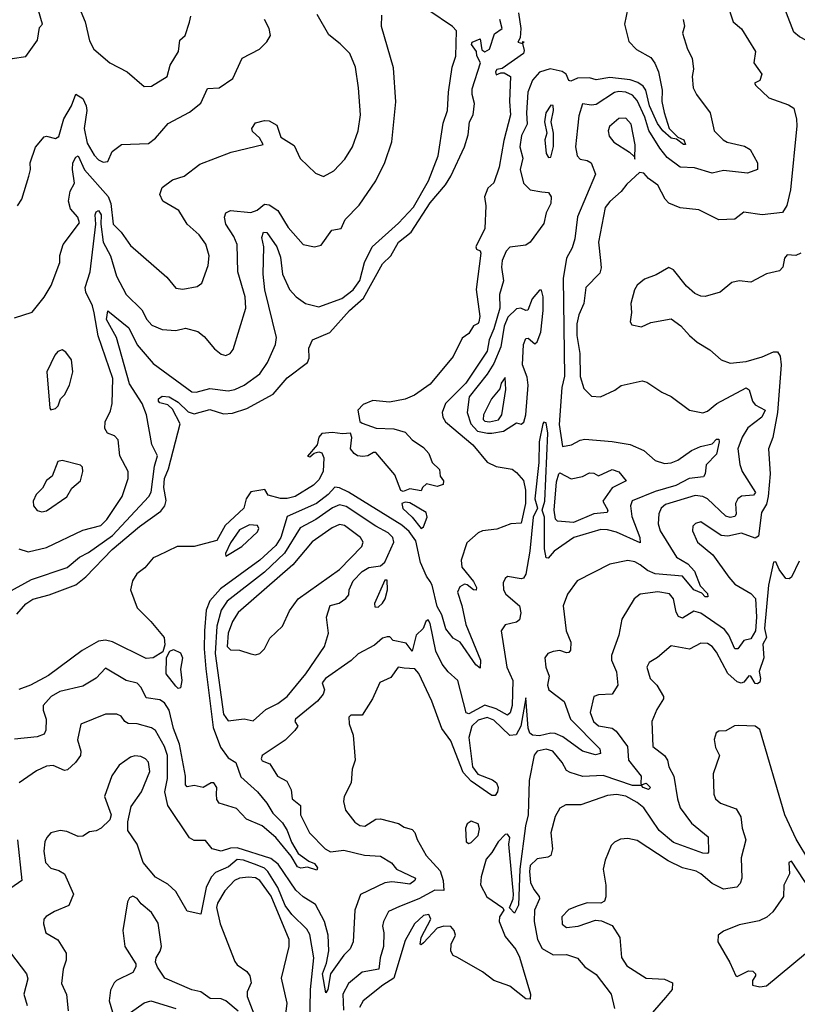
# Model space of a CAD drawing. Extents: x 1245515 to 1420776, y 606314 to 671314.
# Tile 334 of 385: x 1398918 to 1402340, y 619010 to 623344. Entities that reach past the tile are written whole.
import ezdxf

# ---------------------------------------------------------------- set-up
doc = ezdxf.new("R2010")
doc.units = 0

msp = doc.modelspace()

# ---------------------------------------------------------------- linework, layer by layer
at = {"layer": '0CON10XD'}
for points in [[(1403385, 623357.2), (1403205, 623324.4), (1403115, 623291.2), (1402941.8, 623208.2), (1402825, 623125.6), (1402765, 623109.2), (1402685, 623128.9), (1402605, 623125.5), (1402575, 623113.1), (1402535, 623073.1), (1402515, 623067.5), (1402495, 623071.9), (1402462.1, 623105), (1402461.9, 623155), (1402448, 623195), (1402408.8, 623238.8), (1402349.5, 623269.5), (1402325, 623290), (1402243.2, 623503.2)], [(1399164.2, 623435), (1399205.5, 623335), (1399225, 623251.2), (1399244.6, 623214.6), (1399315, 623154.2), (1399390, 623115), (1399465, 623050), (1399497.9, 623052.1), (1399567.1, 623095), (1399579.5, 623145), (1399617.3, 623205), (1399622.5, 623255), (1399645.6, 623274.4), (1399665, 623333.3), (1399670.5, 623359.5)], [(1402029.6, 623419.6), (1402058.6, 623335), (1402094.5, 623304.5), (1402155.6, 623205), (1402149.5, 623155), (1402184, 623105), (1402175, 623077.5), (1402152.5, 623065), (1402157.5, 623055), (1402215, 623000.7), (1402300.8, 622969.2), (1402325.6, 622955), (1402337.2, 622907.2), (1402337.8, 622877.8), (1402310.1, 622595), (1402294, 622526), (1402275, 622495.3), (1402186.1, 622486.1), (1402105, 622497.1), (1402065, 622465.8), (1401995, 622462.9), (1401907.2, 622507.2), (1401825, 622516.7), (1401775, 622536.5), (1401758.2, 622555), (1401726.7, 622616.7), (1401685.8, 622645), (1401665, 622669.2), (1401645, 622672), (1401590, 622620), (1401565, 622587.7), (1401515, 622544.5), (1401495, 622517.1), (1401464.7, 622365.3), (1401474.7, 622285), (1401477.2, 622252.8), (1401470.6, 622229.4), (1401409.6, 622165), (1401400.4, 622095), (1401378.1, 622045), (1401369.6, 622005), (1401370, 621955), (1401382.4, 621875), (1401384.1, 621774.1), (1401400.4, 621720.4), (1401435, 621688), (1401474.3, 621684.3), (1401536.5, 621713.5), (1401565.4, 621734.6), (1401657.5, 621755), (1401678.3, 621748.3), (1401744.6, 621704.6), (1401785, 621685.6), (1401865, 621626), (1401925, 621614), (1401945, 621621.4), (1401985.6, 621655), (1402115, 621724.7), (1402128.1, 621715), (1402142.7, 621665), (1402155, 621648.5), (1402198.9, 621625), (1402184.6, 621595), (1402122.8, 621547.2), (1402096.9, 621506.9), (1402078.7, 621455), (1402086.5, 621386.5), (1402098.2, 621355), (1402156.2, 621263.8), (1402148, 621252), (1402095, 621247.2), (1402078, 621235), (1402068.1, 621215), (1402071.7, 621168.3), (1402065, 621157.1), (1402045, 621153.8), (1402025, 621158.8), (1401945, 621235.6), (1401925, 621245.6), (1401890.2, 621250.2), (1401759.7, 621210.3), (1401740.9, 621195), (1401730.5, 621169.5), (1401728.5, 621125), (1401737.3, 621095), (1401807.9, 620977.9), (1401858.9, 620948.9), (1401887.3, 620917.3), (1401912.9, 620852.9), (1401945, 620819.2), (1401946.7, 620803.3), (1401935, 620804.4), (1401919.6, 620819.6), (1401885, 620835.3), (1401835, 620895.2), (1401715, 620905.9), (1401680.3, 620920.3), (1401648, 620945), (1401625, 620957.6), (1401595, 620963.6), (1401515, 620947.5), (1401371.5, 620875), (1401328.9, 620815), (1401310, 620765), (1401322.8, 620655), (1401343.8, 620605), (1401341.3, 620568.7), (1401335, 620558.9), (1401325, 620557.1), (1401295, 620567.3), (1401265, 620563.4), (1401242.9, 620555), (1401229.5, 620535), (1401232.7, 620495), (1401247.5, 620455), (1401240, 620415), (1401246.4, 620395), (1401313.9, 620343.9), (1401341.4, 620265), (1401470.5, 620135), (1401474.2, 620115), (1401452.1, 620107.9), (1401395, 620124.6), (1401307.8, 620187.8), (1401275, 620202.2), (1401255, 620204.1), (1401205, 620192.8), (1401175.4, 620195.4), (1401163.3, 620203.3), (1401155.4, 620225.4), (1401145, 620360), (1401122.7, 620235), (1401102.8, 620197.2), (1401075, 620194.3), (1401005, 620260.4), (1400975, 620272.8), (1400935, 620260.8), (1400908.2, 620235), (1400895.2, 620184.8), (1400910, 620055), (1400933.6, 620023.6), (1400998.3, 619998.3), (1401016.2, 619985), (1401024.1, 619965), (1401020.8, 619945), (1401010.1, 619929.9), (1400995, 619929.3), (1400905, 619992.5), (1400870.1, 620030.1), (1400815, 620170), (1400775.5, 620225), (1400732, 620345), (1400675, 620466.9), (1400657.5, 620487.5), (1400610, 620490), (1400583.8, 620495), (1400551.8, 620448.2), (1400503, 620427), (1400471, 620355), (1400425, 620283), (1400375, 620283.1), (1400365.7, 620275), (1400367.8, 620245), (1400385.4, 620195.4), (1400394.3, 620085), (1400380.8, 620045), (1400376.5, 619985), (1400345.7, 619925), (1400343, 619903), (1400351.9, 619865), (1400392.6, 619812.6), (1400415, 619796.7), (1400436.7, 619795), (1400484.7, 619825.3), (1400505, 619827.3), (1400585.5, 619805.5), (1400610, 619790), (1400645, 619779.4), (1400656.9, 619766.9), (1400666.4, 619736.4), (1400706.9, 619665), (1400768, 619598), (1400781.2, 619555), (1400785, 619511.6), (1400745, 619512.9), (1400675, 619474.5), (1400588.6, 619441.4)], [(1401593.8, 623395), (1401580, 623325), (1401599.1, 623249.1), (1401632.8, 623212.8), (1401695, 623178.5), (1401713.4, 623153.4), (1401729.8, 623115), (1401745.4, 623034.6), (1401744.6, 622984.6), (1401754.5, 622935.5)], [(1398556.2, 623345), (1398578.7, 623328.7), (1398625.8, 623265.8), (1398668.8, 623235), (1398683.3, 623205), (1398683.3, 623135), (1398676.4, 623093.6), (1398676.7, 623035), (1398688.3, 623018.3), (1398715, 623001.2), (1398755, 623004), (1398825, 623043.8), (1398842, 623075), (1398845.8, 623114.2), (1398861.2, 623158.8), (1398885, 623174.2), (1398945, 623182.5), (1398996.2, 623255), (1399005, 623310), (1399017.5, 623325), (1399001.2, 623385)], [(1398865, 620823.5), (1398970.1, 620879.9), (1399127.1, 620932.9), (1399181.6, 620978.4), (1399220.9, 620999.1), (1399325.6, 621074.4), (1399485.9, 621245), (1399495.7, 621265), (1399511, 621379), (1399524.7, 621425), (1399498.9, 621475), (1399476.2, 621605), (1399456.2, 621655), (1399401.2, 621741.2), (1399344.5, 621945), (1399299.5, 622025), (1399305, 622062.5), (1399398.1, 621988.1), (1399435, 621912.7), (1399505, 621830.4), (1399675, 621706.2), (1399695, 621704.7), (1399755, 621721.2), (1399835, 621710.9), (1399865, 621716.2), (1399905, 621735.4), (1399974.4, 621785), (1400008.9, 621835), (1400044.3, 621914.3), (1400048.4, 621945), (1399996.5, 622155), (1399990, 622225), (1399992.9, 622345), (1399983.7, 622386.4), (1399991.3, 622408.7), (1400005, 622408.1), (1400049.8, 622345), (1400065, 622299.2), (1400074.1, 622224.1), (1400105, 622156.7), (1400135, 622124.7), (1400175.8, 622095), (1400235, 622080.4), (1400335, 622117), (1400385.6, 622155), (1400415, 622196.2), (1400434.9, 622275.1), (1400469.2, 622345), (1400585, 622448.4), (1400650.5, 622519.5), (1400716.4, 622635), (1400760.2, 622745), (1400781.3, 622888.7), (1400801.3, 622945), (1400804.7, 623025), (1400821.5, 623135), (1400836.7, 623183.3), (1400839.7, 623295), (1400822.7, 623315), (1400717.8, 623385)], [(1398895, 622032.5), (1398972.3, 622057.7), (1399025, 622123.3), (1399055.6, 622174.4), (1399093.8, 622275), (1399094.1, 622305.9), (1399109.2, 622355), (1399180.3, 622450.3), (1399173.1, 622475), (1399141.4, 622511.4), (1399132.2, 622545), (1399139.9, 622590.1), (1399158.9, 622625), (1399150.1, 622685), (1399152.2, 622715), (1399165, 622739.2), (1399175, 622744.5), (1399203.6, 622683.6), (1399306.6, 622566.6), (1399318.4, 622535), (1399329.2, 622445), (1399365, 622408.6), (1399405, 622350.8), (1399565, 622211.1), (1399605, 622162.5), (1399635, 622158.9), (1399699.5, 622170.5), (1399718.9, 622185), (1399747.6, 622262.4), (1399752.2, 622305), (1399736.3, 622356.3), (1399707.2, 622397.2), (1399654.3, 622445), (1399618, 622505), (1399548, 622545), (1399534.3, 622575.7), (1399545, 622606.2), (1399590.7, 622639.3), (1399641.4, 622655), (1399710.8, 622709.2), (1399848.1, 622761.9), (1399990, 622795), (1399972.5, 622825), (1399942.7, 622852.7), (1399940, 622865), (1399955, 622891.2), (1399995, 622901.4), (1400015, 622900), (1400049.8, 622879.8), (1400067.5, 622827.5), (1400125, 622790), (1400152.8, 622732.8), (1400219.2, 622669.2), (1400255, 622654.8), (1400300.3, 622679.7), (1400349.2, 622730.8), (1400382.3, 622785), (1400406.8, 622855), (1400417.2, 622925), (1400408.6, 623045), (1400395, 623135.5), (1400370.3, 623195), (1400327.8, 623237.8), (1400277.7, 623277.7), (1400227, 623367)], [(1401112.5, 623375), (1401123.3, 623305), (1401120, 623265), (1401110, 623245), (1401130, 623240), (1401131.7, 623248.3), (1401137.5, 623247.5), (1401130, 623240), (1401138.6, 623208.6), (1401135.5, 623195), (1401040.8, 623129.2), (1401017.5, 623125), (1401012, 623115), (1401015, 623102.5), (1401035, 623111.2), (1401050.7, 623110.7), (1401077.5, 623095), (1401072.9, 622985), (1401077.5, 622925), (1401047.8, 622812.3), (1401028.2, 622695), (1401004.2, 622625.8), (1400977.7, 622602.3), (1400963.3, 622565), (1400969.2, 622525), (1400964.2, 622425), (1400926, 622345), (1400927.5, 622335), (1400945, 622326.7), (1400947.1, 622317.1), (1400927.2, 622157.2), (1400942.7, 622037.3), (1400939.2, 622015), (1400935, 622006.7), (1400915, 621996.7), (1400895, 621962.9), (1400865, 621942), (1400825, 621861.4), (1400725, 621739.5), (1400655, 621692.3), (1400615, 621673.8), (1400545, 621661.1), (1400472.3, 621667.7), (1400429.5, 621650.5), (1400405.5, 621625), (1400415.4, 621575.4), (1400425, 621569.1), (1400486.7, 621546.7), (1400565, 621543.3), (1400615, 621529.4), (1400645.7, 621495.7), (1400695, 621461.2), (1400718.8, 621435), (1400733.3, 621395), (1400766, 621365), (1400768, 621335), (1400783.3, 621315), (1400781.9, 621298.1), (1400755, 621290), (1400708.3, 621301.7), (1400690, 621285), (1400685, 621270), (1400635, 621278.8), (1400605, 621267.9), (1400595, 621272.2), (1400568.6, 621341.4), (1400485, 621438.8), (1400475, 621440), (1400450, 621425), (1400428.4, 621421.6), (1400405, 621424.4), (1400389.7, 621435), (1400373.6, 621455), (1400380, 621505), (1400374.2, 621524.2), (1400338.4, 621521.6), (1400295, 621527.6), (1400247.8, 621522.3), (1400233.6, 621506.4), (1400226.7, 621473.3), (1400183.8, 621423.8), (1400195, 621420), (1400213.9, 621436.1), (1400235, 621442.7), (1400247.4, 621437.4), (1400256.3, 621416.3), (1400254.1, 621355), (1400235, 621319.6), (1400210.4, 621295), (1400129.5, 621245), (1400095, 621236.2), (1400065, 621236.6), (1400011.9, 621251.9), (1399995.9, 621275.9), (1399935, 621266.5), (1399914.2, 621235.8), (1399904.6, 621195), (1399822.1, 621117.9), (1399785, 621051.9), (1399685, 621025.4), (1399611.2, 621025), (1399525.7, 620985), (1399504.5, 620975), (1399469.1, 620930.9), (1399433.1, 620905), (1399413.6, 620875), (1399405.5, 620835.5), (1399434.4, 620755), (1399495.5, 620695), (1399553.2, 620625), (1399557.2, 620592.8), (1399547.6, 620562.4), (1399505, 620536.1), (1399475, 620532.7), (1399325.7, 620605.7), (1399295, 620612.7), (1399265, 620608.1), (1399192.8, 620567.2), (1399045, 620457.5), (1398965, 620414.5), (1398913.7, 620396.3)], [(1398914.6, 621014.6), (1398955, 621002.1), (1399035, 621021.8), (1399195, 621096.9), (1399275, 621117.8), (1399301.2, 621145), (1399368.1, 621245), (1399395.3, 621324.7), (1399395.4, 621355), (1399358.5, 621425), (1399350.5, 621495), (1399335, 621513.1), (1399304, 621525), (1399291.9, 621545), (1399293.3, 621575), (1399316.9, 621623.1), (1399324.5, 621655), (1399327, 621765), (1399262.8, 621952.8), (1399244.8, 622054.8), (1399238.6, 622085), (1399209.3, 622145), (1399205.5, 622165), (1399227.8, 622235), (1399252.5, 622445), (1399250.6, 622485), (1399255, 622498.2), (1399265, 622504.6), (1399276.2, 622486.2), (1399274.2, 622445), (1399285.4, 622365.4), (1399317.7, 622305), (1399344.1, 622215), (1399385.6, 622135), (1399455, 622067.8), (1399476.8, 622025), (1399499.6, 621999.6), (1399545, 621980.3), (1399605, 621976.9), (1399647.1, 621987.1), (1399702.1, 621972.1), (1399729.7, 621949.7), (1399775, 621896), (1399805, 621872.5), (1399825, 621865.8), (1399843.8, 621875), (1399856.6, 621893.4), (1399912.4, 622075), (1399909.7, 622125), (1399877.9, 622235), (1399874.7, 622355), (1399860.5, 622390.5), (1399824.6, 622445), (1399819.4, 622475), (1399825.7, 622494.3), (1399845.6, 622504.4), (1399935, 622495.2), (1399963.6, 622506.4), (1399995, 622531.8), (1400015, 622529.8), (1400053.9, 622503.9), (1400099.1, 622429.1), (1400164.7, 622354.7), (1400215, 622344.5), (1400245, 622351.4), (1400291.4, 622418.6), (1400332.5, 622425), (1400350, 622465), (1400411.6, 622528.4), (1400485, 622635.6), (1400525, 622715.8), (1400555, 622806.7), (1400573.2, 622983.2), (1400562.9, 623132.9), (1400509.4, 623315), (1400511.2, 623365)], [(1398905, 620728.4), (1398945, 620773.4), (1398975, 620794), (1399047, 620813), (1399165, 620856.1), (1399208.6, 620891.4), (1399325, 621012.5), (1399445, 621113.6), (1399538.8, 621181.2), (1399556.2, 621205), (1399562.5, 621227.5), (1399551.5, 621285), (1399555, 621324.4), (1399572.1, 621367.9), (1399624.5, 621565), (1399590.7, 621630.7), (1399569.7, 621649.7), (1399535, 621657.3), (1399527.9, 621665), (1399528.9, 621675), (1399545, 621687.3), (1399576.2, 621685), (1399615, 621661.2), (1399658.8, 621618.8), (1399685, 621609.8), (1399755, 621629.2), (1399815, 621609.2), (1399855, 621612.1), (1399917.5, 621632.5), (1400033.8, 621696.2), (1400095, 621767.9), (1400184.6, 621835), (1400191.8, 621855), (1400190.8, 621899.2), (1400206.7, 621935), (1400282.6, 621967.4), (1400369.2, 622065), (1400430.6, 622119.4), (1400515, 622270), (1400551.9, 622305), (1400585, 622365.4), (1400640.4, 622409.6), (1400725, 622538.5), (1400792, 622618), (1400815, 622655.8), (1400875.6, 622785), (1400892.2, 622837.8), (1400897.5, 622895), (1400913.8, 622926.2), (1400918.9, 622975), (1400908.8, 623015), (1400909.3, 623040.7), (1400945.6, 623155), (1400930, 623185), (1400928.8, 623205), (1400906.9, 623235), (1400909.2, 623245), (1400945, 623260), (1400952.3, 623212.3), (1400965, 623202.5), (1400985, 623214.2), (1401008.1, 623281.9), (1401040.7, 623305), (1401030.6, 623345)], [(1398908.1, 622525), (1398927.1, 622555), (1398958.6, 622655), (1398965.6, 622684.4), (1398964.4, 622715), (1398987, 622783), (1399025, 622829.2), (1399035, 622832.5), (1399075, 622821.2), (1399090.3, 622829.7), (1399111.5, 622908.5), (1399145.9, 622965), (1399165, 623016.2), (1399195, 622998.2), (1399210.8, 622965), (1399213.4, 622945), (1399201.2, 622865), (1399215, 622801.5), (1399245, 622747.5), (1399265, 622727.1), (1399285, 622717.3), (1399305, 622720.8), (1399325, 622764.3), (1399365.4, 622794.6), (1399485, 622798.9), (1399515, 622823.1), (1399571.9, 622888.1), (1399665, 622938), (1399715, 622977.5), (1399745, 623041.4), (1399796.2, 623045), (1399855.6, 623085), (1399897.5, 623175), (1399973.3, 623215), (1400005, 623247.5), (1400021.2, 623275), (1400015.6, 623305), (1399995.6, 623345)], [(1401838.2, 623345), (1401844.3, 623315.7), (1401834.4, 623285), (1401857.3, 623215), (1401878.1, 623175), (1401882.7, 623127.3), (1401878.1, 623095), (1401882.5, 623045), (1401896.5, 623015), (1401956, 622935), (1401974.3, 622855), (1402013.3, 622815), (1402031.4, 622805), (1402107.5, 622787.5), (1402133.4, 622773.5), (1402165.6, 622715), (1402165.5, 622684.5), (1402121.5, 622668.5), (1402015, 622680), (1401965, 622668.8), (1401888.1, 622691.9), (1401825, 622694.7), (1401767.7, 622737.7), (1401735, 622778.7), (1401686.6, 622856.6), (1401669.2, 622915), (1401635, 622989.4), (1401615, 623012.5), (1401585, 623025.5), (1401555, 623028.5), (1401535, 623023.4), (1401455, 622970.6), (1401435, 622967.6), (1401395, 622974.4), (1401378.3, 622921.7), (1401372.8, 622867.2), (1401364.2, 622785), (1401371.9, 622745), (1401385, 622730.8), (1401415.8, 622725), (1401432.5, 622715), (1401452.3, 622665), (1401373.1, 622476.9), (1401360.5, 622379.5), (1401349.4, 622340.6), (1401324.8, 622295), (1401309.8, 622205), (1401315.4, 621775), (1401304.2, 621725), (1401292, 621562), (1401306.1, 621466.1), (1401346.7, 621473.3), (1401385, 621494), (1401405, 621497.5), (1401525, 621487.1), (1401605, 621474.4), (1401665, 621447.9), (1401714.5, 621404.5), (1401755, 621390.2), (1401785, 621393.2), (1401815, 621405.3), (1401875, 621448.2), (1401914, 621465), (1401965, 621476.9), (1401985, 621498.5), (1401995, 621498), (1401996.7, 621486.7), (1401985, 621432), (1401938.8, 621385), (1401934.5, 621345), (1401927.6, 621332.4), (1401864.5, 621325.5), (1401806.1, 621293.9), (1401715, 621267.9), (1401613.3, 621226.7), (1401606.7, 621205), (1401612, 621158), (1401647.2, 621065), (1401648.9, 621041.1), (1401545, 621088.4), (1401505, 621098.9), (1401475, 621099.7), (1401356.2, 621065), (1401270, 621005), (1401243.9, 620973.9), (1401235, 620976.2), (1401227, 621015), (1401227.5, 621155), (1401217.2, 621185), (1401229.2, 621225), (1401241.5, 621525), (1401235, 621570), (1401225, 621573.3), (1401220, 621565), (1401204.4, 621485.6), (1401202.6, 621395), (1401185.5, 621235), (1401196, 621194), (1401177.8, 621155), (1401162.6, 621005), (1401145, 620904), (1401135, 620885.7), (1401125, 620882.9), (1401065, 620893.3), (1401053.8, 620885), (1401046, 620865), (1401047.1, 620835), (1401057.1, 620815), (1401118.2, 620765), (1401123.7, 620733.7), (1401117.5, 620702.5), (1401105, 620692.4), (1401055, 620680.5), (1401037.5, 620655), (1401061.3, 620495), (1401088.1, 620435), (1401084.5, 620325.5), (1401076.9, 620293.1), (1401065, 620282.6), (1401015, 620311), (1400965, 620326.8), (1400895, 620289.3), (1400883.3, 620293.3), (1400845.5, 620435.5), (1400803.7, 620473.7), (1400777.3, 620507.3), (1400749.5, 620565), (1400725, 620686.2), (1400715, 620703.1), (1400705, 620695.7), (1400693.4, 620665), (1400662, 620635), (1400645, 620564.3), (1400619.4, 620599.4), (1400561.4, 620611.4), (1400547.3, 620627.3), (1400535, 620628.2), (1400515, 620622.4), (1400478.8, 620591.2), (1400407.2, 620552.8), (1400377, 620523), (1400263.6, 620445), (1400249.7, 620425), (1400258.8, 620395), (1400253, 620375), (1400228.4, 620345), (1400131.2, 620265), (1400128.6, 620255), (1400141.9, 620235), (1400129.3, 620215), (1400086.6, 620173.4), (1399985, 620105.3), (1399981.2, 620091.2), (1399985, 620082.7), (1400019.1, 620069.1), (1400052, 620015), (1400093.1, 619993.1), (1400111.8, 619955), (1400117.5, 619915), (1400153.6, 619885), (1400153.2, 619845), (1400192.5, 619765), (1400261.8, 619695), (1400285, 619681.6), (1400345, 619689.5), (1400435, 619666.7), (1400505, 619661.8), (1400553.5, 619633.5), (1400575.6, 619605), (1400660, 619565), (1400657.5, 619555), (1400635, 619539.1), (1400594.4, 619544.4), (1400555, 619549), (1400525.4, 619544.6), (1400417, 619493), (1400392.4, 619425), (1400385.4, 619285), (1400372.7, 619255), (1400345, 619226.5), (1400285.6, 619144.4), (1400274.4, 619075), (1400265, 619061.5), (1400251, 619145), (1400268.4, 619191.6), (1400278.2, 619245), (1400274.8, 619314.8), (1400259.9, 619375), (1400219.5, 619449.5), (1400165, 619483.7), (1400132.7, 619512.7), (1400055, 619627.3), (1400022.7, 619652.7), (1399875, 619698.5), (1399845, 619697.7), (1399805, 619683.7), (1399764.2, 619695), (1399735, 619730.8), (1399685, 619731.4), (1399665, 619742.9), (1399570, 619885), (1399556.5, 619945), (1399567.9, 620005), (1399568.8, 620105), (1399555.6, 620145), (1399515.2, 620215.2), (1399497.2, 620227.2), (1399435, 620244.2), (1399395, 620246), (1399380.4, 620255), (1399365, 620278.9), (1399345, 620288.2), (1399295, 620287.9), (1399186.6, 620243.4), (1399171.4, 620175), (1399186.7, 620125), (1399185.5, 620105), (1399163.3, 620075), (1399127.5, 620042.5), (1399115, 620039.1), (1399065, 620061.5), (1399035, 620058.8), (1398991.8, 620038.2), (1398915.4, 619984.6)], [(1401754.5, 622935.5), (1401776.7, 622865), (1401815, 622826.9), (1401840.8, 622815), (1401848.8, 622795), (1401840, 622795), (1401808.9, 622818.9), (1401785, 622823.3), (1401748, 622855), (1401725, 622888.2), (1401689.7, 622965), (1401674.2, 623035), (1401662.2, 623052.2), (1401638.6, 623068.6), (1401605, 623079.6), (1401515, 623090.4), (1401455, 623080.3), (1401425, 623088.9), (1401372.8, 623087.2), (1401343.8, 623073.8), (1401335, 623076.7), (1401322.9, 623105), (1401305.9, 623115.9), (1401251.9, 623128.1), (1401205, 623113.8), (1401175, 623078.9), (1401153.8, 623026.2), (1401147.7, 622935), (1401150.7, 622885), (1401126, 622835), (1401118.3, 622785), (1401131.6, 622735), (1401120.9, 622685), (1401134.7, 622625), (1401165, 622595.4), (1401216.4, 622586.4), (1401245, 622584.4), (1401256.6, 622565), (1401254.7, 622535), (1401235.3, 622495), (1401225, 622446.9), (1401165, 622364.5), (1401145, 622352.5), (1401075, 622342.9), (1401058.5, 622325), (1401041.3, 622285), (1401038.8, 622255), (1401047.3, 622195), (1401029.6, 622135), (1401030.9, 622075), (1401005, 621983.1), (1400983.7, 621935), (1400975.6, 621885), (1400881.3, 621745), (1400791.4, 621655), (1400776.8, 621615), (1400779.6, 621595), (1400791.8, 621575), (1400912.5, 621472.5), (1400975, 621396.4), (1401015, 621377.5), (1401085, 621365.6), (1401105, 621351.8), (1401135, 621315.5), (1401143.8, 621273.8), (1401144.6, 621215), (1401125, 621127.9), (1401078.8, 621125), (1401018.2, 621101.8), (1400955.3, 621094.7), (1400935, 621085.3), (1400885, 621042.1), (1400860.9, 620965), (1400863.6, 620935), (1400915, 620871.2), (1400928.2, 620845), (1400926.5, 620833.5), (1400915, 620834.1), (1400887.3, 620857.3), (1400875, 620859.2), (1400855, 620847.9), (1400844.2, 620825), (1400864, 620766), (1400882, 620682), (1400946.2, 620525), (1400945, 620490), (1400924.6, 620505), (1400855.7, 620605), (1400825, 620622.1), (1400793.3, 620663.3), (1400776, 620725), (1400755, 620761.5), (1400733.8, 620855), (1400725, 620871.4), (1400707.8, 620895), (1400681.4, 620955), (1400661.2, 621051.2), (1400631.8, 621091.8), (1400599.6, 621119.6), (1400364.7, 621264.7), (1400325, 621284.4), (1400305, 621286.6), (1400275, 621254), (1400224.2, 621215), (1400095, 621157.4), (1400067.7, 621065), (1400045, 621029.2), (1399974.8, 620965), (1399801.5, 620838.5), (1399754, 620786), (1399738.5, 620745), (1399731.1, 620655), (1399730, 620575), (1399737.5, 620487.5), (1399768.9, 620228.9), (1399801.5, 620141.5), (1399835, 620095.7), (1399868.6, 620075), (1399891.1, 620011.1), (1399964.1, 619945), (1400005, 619895.6), (1400031.2, 619851.2), (1400075, 619809.6), (1400095.2, 619775), (1400113.7, 619723.7), (1400143.9, 619673.9), (1400189.9, 619639.9), (1400215, 619630.8), (1400228.6, 619611.4), (1400225, 619601.2), (1400185, 619613.3), (1400155, 619610), (1400141.1, 619615), (1400111.9, 619661.9), (1400045.2, 619745.2), (1399985, 619796.2), (1399916.1, 619825), (1399872.1, 619872.1), (1399795, 619895.4), (1399785, 619912.5), (1399784.3, 619935), (1399785.6, 619965), (1399772, 619985), (1399761.1, 619985), (1399725, 619964.1), (1399685, 619973.1), (1399655, 619968.1), (1399646.9, 619976.9), (1399647.6, 620015), (1399620.5, 620155), (1399594.3, 620224.3), (1399575.9, 620305), (1399555, 620337.1), (1399535, 620351.3), (1399475, 620359.2), (1399452.5, 620405), (1399435, 620423.3), (1399385.9, 620435.9), (1399295, 620490), (1399254.2, 620445.8), (1399195, 620410.4), (1399095, 620387.6), (1399056.4, 620365), (1399020.9, 620325), (1399021.2, 620305), (1399034.6, 620265), (1399032.7, 620217.3), (1399025, 620199.4), (1398995, 620187.3), (1398895, 620178.1)], [(1401245, 622737.5), (1401255, 622740), (1401266.6, 622786.6), (1401266.4, 622845), (1401257.5, 622895), (1401267.8, 622945), (1401265, 622966.9), (1401255, 622967.8), (1401234.1, 622935), (1401227.5, 622895), (1401237.8, 622845), (1401229.1, 622815), (1401234.6, 622755), (1401245, 622737.5)], [(1401625, 622730), (1401626.3, 622793.7), (1401608.6, 622885), (1401585, 622911.5), (1401555, 622910), (1401513.5, 622875), (1401507.8, 622855), (1401512.4, 622832.4), (1401532.9, 622805), (1401601.1, 622761.1), (1401621.7, 622741.7), (1401625, 622730)], [(1402355, 622316.2), (1402333.6, 622306.4), (1402295, 622308.8), (1402283.8, 622295), (1402276, 622255), (1402261.2, 622238.8), (1402204.6, 622225.4), (1402135, 622189.4), (1402085, 622195.7), (1402051.7, 622188.3), (1402000, 622145), (1401935, 622125.8), (1401915, 622127.1), (1401889.8, 622139.8), (1401851.8, 622171.8), (1401795, 622243.3), (1401775, 622253.3), (1401718.7, 622221.3), (1401667.8, 622202.3), (1401635, 622175.4), (1401622.9, 622155), (1401607.5, 622095), (1401610.4, 622055), (1401604, 622015), (1401611.2, 622001.2), (1401655, 621993.1), (1401695, 622012.2), (1401785, 622027.5), (1401827.5, 621997.5), (1401865, 621954), (1401900, 621925), (1401955, 621891.4), (1402005, 621847.1), (1402045, 621832.2), (1402115, 621840), (1402185, 621860), (1402235, 621882), (1402252.3, 621882.3), (1402265, 621864), (1402269.1, 621825), (1402253.3, 621615), (1402232.3, 621505), (1402213.6, 621455), (1402221, 621345), (1402211.2, 621245), (1402205, 621211.5), (1402182.7, 621175), (1402169.3, 621070.7), (1402155, 621062.8), (1402095, 621084.8), (1402035, 621071.1), (1402005, 621073.8), (1401915, 621134.4), (1401892.6, 621127.4), (1401880, 621115), (1401879.1, 621095), (1401900.9, 621045), (1401968.8, 620988.8), (1402039.3, 620890.7), (1402065, 620859.5), (1402135, 620818.9), (1402155.9, 620795.9), (1402160.4, 620715), (1402156.1, 620655), (1402135, 620618.9), (1402105, 620611.2), (1402078.9, 620575), (1402065, 620575.3), (1402038.8, 620635), (1402019.8, 620659.8), (1401915, 620732.4), (1401885, 620740.7), (1401835, 620710), (1401817.4, 620717.4), (1401806.4, 620736.4), (1401795, 620795.8), (1401777.1, 620817.1), (1401726.5, 620826.5), (1401648.8, 620815), (1401622.5, 620795), (1401567.5, 620705), (1401555.4, 620635), (1401522.9, 620545), (1401522.7, 620525), (1401545, 620473.3), (1401550, 620415), (1401524.6, 620375.4), (1401465, 620373.3), (1401444.2, 620365), (1401428.2, 620295), (1401442.8, 620255), (1401465.5, 620235.5), (1401525, 620225.2), (1401543.2, 620213.2), (1401593.1, 620145), (1401597.8, 620085), (1401653.6, 620015), (1401651.7, 619981.7), (1401655, 619976.7), (1401675, 619984.4), (1401694.3, 619965), (1401685, 619955.7), (1401661.4, 619965), (1401655, 619974), (1401615, 619973.8), (1401485, 620018), (1401396.6, 620013.4), (1401340.2, 620030.2), (1401325, 620040), (1401305.4, 620075.4), (1401264.2, 620124.2), (1401235, 620133.5), (1401195, 620124.7), (1401182.7, 620107.3), (1401159.8, 619995), (1401155.9, 619845), (1401143.7, 619796.3), (1401119, 619605), (1401112.7, 619447.3), (1401095, 619411.2), (1401073.3, 619435), (1401089.3, 619475), (1401091, 619495), (1401070.9, 619715), (1401075.5, 619745), (1401065, 619759.6), (1401055, 619757.4), (1401024, 619726), (1400995, 619678), (1400970.2, 619649.8), (1400949.1, 619570.9), (1400946.5, 619536.5), (1400973.6, 619483.6), (1401044.7, 619435), (1401048.2, 619425), (1401029.2, 619395), (1401028.5, 619375), (1401055, 619308.6), (1401101.1, 619251.1), (1401118.1, 619218.1), (1401165.2, 619055), (1401165, 619033.5), (1401145, 619033.9), (1401075, 619089.7), (1401005, 619114.5), (1400955, 619153.4), (1400845, 619215.9), (1400825, 619225.5), (1400814.8, 619244.8), (1400817.2, 619275), (1400835.8, 619315), (1400829.7, 619335), (1400815, 619352.5), (1400785, 619354), (1400754.6, 619345.4), (1400695, 619281.2), (1400685, 619272.5), (1400680, 619275), (1400684.4, 619305), (1400726.9, 619385), (1400718.8, 619405), (1400695, 619401.2), (1400655, 619364), (1400615, 619291.5), (1400564.8, 619125.2), (1400515.7, 619095), (1400428.9, 619025), (1400413.3, 618996.7)], [(1400976.3, 621523.7), (1400995, 621524.3), (1401046.9, 621533.1), (1401105, 621569.2), (1401125, 621564), (1401136.5, 621573.5), (1401145.5, 621605), (1401155.2, 621735), (1401150.7, 621770.7), (1401130.8, 621825), (1401134.4, 621914.4), (1401145, 621941.4), (1401155, 621942.9), (1401185, 621917.1), (1401195, 621927.1), (1401211.7, 621968.3), (1401221.9, 622065), (1401221.1, 622125), (1401215, 622153.3), (1401205, 622154.2), (1401173.9, 622116.1), (1401154.2, 622065.8), (1401145, 622064.2), (1401124, 622074), (1401105, 622071), (1401066.5, 622035), (1401050.1, 621995), (1401034.9, 621905), (1401005, 621831.7), (1400975, 621784.4), (1400896.1, 621685), (1400887.2, 621615), (1400902.6, 621565), (1400932.6, 621532.6), (1400976.3, 621523.7)], [(1399055, 621627.5), (1399075, 621632.5), (1399087.5, 621645), (1399097.5, 621675), (1399115, 621692.5), (1399136.2, 621735), (1399152, 621795), (1399145, 621847.5), (1399121.2, 621881.2), (1399105, 621891.2), (1399085.9, 621884.1), (1399072.1, 621867.9), (1399037.5, 621795), (1399050, 621635), (1399055, 621627.5)], [(1400985, 621574.3), (1401025, 621583.1), (1401039.1, 621605), (1401057.1, 621717.1), (1401055, 621770), (1401037.5, 621745), (1401030.7, 621719.3), (1400994.5, 621675), (1400959.2, 621605), (1400958.2, 621585), (1400965, 621577.5), (1400985, 621574.3)], [(1399015, 621178.5), (1399035, 621182.5), (1399125, 621244.4), (1399147.6, 621282.4), (1399185, 621314), (1399195.8, 621355), (1399194.2, 621374.2), (1399185, 621383.8), (1399105, 621404), (1399085, 621400), (1399060, 621335), (1399035, 621316.2), (1399018, 621282), (1398990, 621255), (1398977.1, 621225), (1398978.1, 621205), (1398994.7, 621184.7), (1399015, 621178.5)], [(1401355, 621131.8), (1401285, 621136.5), (1401276, 621146), (1401270, 621185), (1401280.5, 621309.5), (1401290, 621345), (1401295, 621349.5), (1401345, 621323.2), (1401395, 621334), (1401425, 621350), (1401445, 621348.5), (1401465, 621337.3), (1401525, 621364), (1401555, 621354.7), (1401586.9, 621315), (1401525.8, 621284.2), (1401483.6, 621225), (1401506.7, 621185), (1401503.3, 621175), (1401445, 621168.6), (1401355, 621131.8)], [(1399945, 620257.8), (1400001.4, 620308.6), (1400053.5, 620335), (1400095.6, 620365), (1400177, 620465), (1400258.8, 620585), (1400276.3, 620643.7), (1400268, 620715), (1400284.2, 620765.8), (1400323.9, 620776.1), (1400353, 620797), (1400367, 620813), (1400367.5, 620835), (1400385.7, 620875), (1400425.7, 620915), (1400455, 620932.9), (1400505, 620940), (1400525, 620956.7), (1400563.8, 621045), (1400560.5, 621065), (1400539.4, 621085), (1400485, 621114.4), (1400355, 621201.9), (1400325, 621208.3), (1400295, 621195.5), (1400220.8, 621145), (1400152.2, 621107.8), (1400083.3, 620996.7), (1399995, 620912.3), (1399830.9, 620785), (1399804.1, 620745.9), (1399785.5, 620674.4), (1399777.8, 620555), (1399815, 620287.1), (1399835, 620258.6), (1399905, 620267.5), (1399945, 620257.8)], [(1400685, 621104.2), (1400695, 621111.9), (1400711.6, 621155), (1400706.9, 621175), (1400635, 621218.4), (1400615, 621221), (1400600, 621215), (1400603.4, 621193.4), (1400644.6, 621155), (1400685, 621104.2)], [(1399825, 620983.1), (1399895, 621025.3), (1399965, 621090), (1399970.6, 621105), (1399965, 621118.5), (1399928.6, 621121.4), (1399885, 621098.5), (1399845, 621041.5), (1399822.9, 620995), (1399825, 620983.1)], [(1399955, 620549.2), (1399975, 620554.6), (1399995.4, 620575), (1400018.7, 620621.3), (1400075, 620674.2), (1400105, 620742.9), (1400143.6, 620795), (1400325, 620923.8), (1400424.2, 621025), (1400428.8, 621045), (1400418.2, 621065), (1400347.5, 621117.5), (1400325, 621121.7), (1400292.6, 621107.4), (1400204.5, 621045.5), (1400120, 620945), (1399878.9, 620735), (1399854.7, 620695), (1399835, 620644.2), (1399831.2, 620585), (1399845, 620570.8), (1399885, 620569.6), (1399935, 620552.8), (1399955, 620549.2)], [(1402348.3, 620961.7), (1402315, 620890), (1402305, 620882.5), (1402290, 620885), (1402260, 620925), (1402245, 620957.5), (1402235, 620956.7), (1402213.5, 620855), (1402195.8, 620665), (1402205.3, 620624.7), (1402188.4, 620595), (1402192.5, 620535), (1402172.7, 620475), (1402178.6, 620445), (1402175, 620428.9), (1402165, 620421.5), (1402155, 620422.7), (1402135.6, 620455), (1402126.4, 620456.4), (1402105, 620427.8), (1402093.8, 620423.8), (1402075, 620430), (1402035, 620466.5), (1401985, 620560), (1401965, 620585.4), (1401945, 620598.9), (1401915, 620599.6), (1401865, 620574.3), (1401785, 620587.7), (1401725, 620537.1), (1401688.6, 620515), (1401677.5, 620495), (1401691.9, 620445), (1401721.9, 620415), (1401751.4, 620365), (1401751.4, 620355), (1401722, 620308), (1401700, 620255), (1401704.5, 620145), (1401755, 620105.5), (1401768.2, 620085), (1401775.4, 620055), (1401796.9, 620015), (1401812.4, 619915), (1401825.2, 619875), (1401875, 619807.1), (1401948.1, 619748.1), (1401949.8, 619680.2), (1401945, 619673.8), (1401925, 619675.2), (1401795, 619723), (1401732.3, 619775), (1401665, 619875.3), (1401635, 619899), (1401585, 619926), (1401545, 619933.7), (1401505, 619930), (1401388.1, 619888.1), (1401321.9, 619888.1), (1401295, 619873.3), (1401275, 619836.7), (1401255.6, 619765), (1401262.5, 619695), (1401255.6, 619665), (1401242.5, 619657.5), (1401195, 619650.6), (1401165, 619620.9), (1401160.9, 619595), (1401166.2, 619546.2), (1401180.3, 619515), (1401204.6, 619485), (1401205.4, 619475), (1401183.6, 619425), (1401181.5, 619375), (1401196.7, 619295), (1401216.6, 619256.6), (1401265, 619228.1), (1401325, 619229.3), (1401373.1, 619213.1), (1401405, 619175.5), (1401455, 619141.8), (1401520.9, 619055), (1401535, 618992)], [(1400495, 620759.2), (1400515, 620776.2), (1400525.7, 620795), (1400535.8, 620835), (1400535, 620877.5), (1400525, 620877.5), (1400480, 620775), (1400480.5, 620760.5), (1400495, 620759.2)], [(1399615, 620400.5), (1399605, 620410), (1399562.5, 620465), (1399563.2, 620536.8), (1399578.6, 620565), (1399595, 620572.5), (1399625, 620556.9), (1399634.5, 620535), (1399625.4, 620485), (1399631.4, 620435), (1399625, 620403.3), (1399615, 620400.5)], [(1402395, 619638.1), (1402335, 619737.1), (1402285, 619844.5), (1402175, 620220.6), (1402155, 620234.4), (1402081.9, 620238.1), (1402064.2, 620235.8), (1402025, 620213.8), (1401995, 620213.3), (1401983.3, 620205), (1401974.4, 620175.6), (1401980.7, 620140.7), (1401997.1, 620105), (1401970, 620025), (1401973.1, 619935), (1401980, 619915), (1402002.5, 619895), (1402071.1, 619871.1), (1402092.2, 619835), (1402097.3, 619785), (1402113.3, 619735), (1402093.8, 619655), (1402095.3, 619565), (1402088.1, 619541.9), (1402074.7, 619525.3), (1402015, 619516.9), (1401965, 619542.1), (1401915, 619585.3), (1401895, 619595.8), (1401835, 619610.5), (1401771.8, 619641.8), (1401635, 619730.9), (1401595, 619740), (1401562.6, 619737.4), (1401535.6, 619724.4), (1401521.2, 619708.8), (1401494.2, 619645), (1401486.2, 619605), (1401496.9, 619535), (1401496.8, 619483.2), (1401491.2, 619465), (1401475, 619455.8), (1401415, 619456.7), (1401375, 619444.4), (1401335, 619428.1), (1401304.5, 619395), (1401305, 619363.3), (1401325, 619348.9), (1401375, 619353.7), (1401451.4, 619381.4), (1401478.2, 619378.2), (1401525, 619357.1), (1401558.9, 619305), (1401566.4, 619216.4), (1401590.2, 619180.2), (1401675, 619125.5), (1401755, 619121.2), (1401791.4, 619105), (1401790, 619075), (1401759.7, 619040.3), (1401634.4, 618895)], [(1400194.9, 618915.2), (1400197.9, 619075), (1400212.4, 619215), (1400195, 619317.5), (1400181.7, 619341.7), (1400115.6, 619405.6), (1400085.7, 619445), (1400054.2, 619525), (1400010.5, 619595), (1399995, 619609.3), (1399962.3, 619622.3), (1399902.2, 619645), (1399875, 619647.6), (1399836.4, 619615), (1399779.5, 619590.5), (1399760.6, 619569.4), (1399738, 619525), (1399715, 619406.7), (1399655, 619420), (1399605, 619506.5), (1399569.4, 619539.4), (1399515, 619570.4), (1399461.5, 619635), (1399434.5, 619715), (1399393.3, 619775), (1399393, 619813), (1399408.9, 619881.1), (1399454.4, 619945), (1399491.2, 620035), (1399485, 620075.7), (1399470.8, 620090.8), (1399450.5, 620100.5), (1399425, 620103.8), (1399405, 620097.5), (1399355, 620062.5), (1399323.4, 620016.6), (1399291.1, 619925), (1399320, 619845), (1399315, 619822.5), (1399276.2, 619785), (1399255, 619774.3), (1399225, 619769.4), (1399195, 619751.1), (1399175, 619748.5), (1399125, 619771.1), (1399095.6, 619775.6), (1399055, 619764.5), (1399037.1, 619745), (1399028.2, 619725), (1399023.5, 619685), (1399031.1, 619635), (1399055, 619609.1), (1399090, 619600), (1399114.6, 619584.6), (1399154.4, 619495), (1399134.6, 619445.4), (1399070.8, 619419.2), (1399033.8, 619396.2), (1399024.3, 619385), (1399021.9, 619365), (1399033.3, 619325), (1399085, 619294.2), (1399122, 619235), (1399121.9, 619205), (1399109.1, 619165), (1399101.8, 619101.8), (1399124.1, 619054.1), (1399131.3, 618981.3)], [(1400895, 619718.5), (1400905, 619722.5), (1400935, 619752.7), (1400942.1, 619782.1), (1400935, 619804), (1400905, 619816.7), (1400886.7, 619805), (1400880, 619785), (1400882.2, 619725), (1400895, 619718.5)], [(1398907.7, 619735), (1398927.8, 619555), (1398879.1, 619520.9)], [(1402481.4, 619385), (1402315, 619640), (1402302.5, 619635), (1402305.8, 619585), (1402281.2, 619535), (1402280, 619485), (1402232.7, 619417.3), (1402205.7, 619394.3), (1402171.7, 619378.3), (1402085, 619360), (1402015, 619332.5), (1401991.2, 619315), (1401990, 619285), (1402043.8, 619195), (1402070, 619135), (1402075, 619132.5), (1402125, 619158), (1402145, 619156.2), (1402156.7, 619145), (1402156.7, 619135), (1402142.5, 619115), (1402142.5, 619095), (1402175, 619086.7)], [(1400081.8, 618905), (1400094.6, 619015), (1400069.7, 619125), (1400104.3, 619265), (1400103.2, 619295), (1400025, 619485.8), (1399975, 619555.9), (1399955, 619566.4), (1399925, 619570.4), (1399885.1, 619565.2), (1399862.9, 619555), (1399820.1, 619509.9), (1399788.2, 619455), (1399784, 619436), (1399799.8, 619365), (1399865, 619198.1), (1399875, 619184.4), (1399917.4, 619155), (1399931, 619135), (1399935.9, 619104.1), (1399919.3, 619065), (1399919.6, 619045), (1399955, 618949.4)], [(1399879.4, 618979.4), (1399825, 619025.5), (1399805, 619034.4), (1399755.9, 619035.9), (1399715, 619065.8), (1399675, 619073.3), (1399555.8, 619125.8), (1399523.9, 619173.9), (1399516.1, 619196.1), (1399518, 619215), (1399536.2, 619243.8), (1399541.5, 619265), (1399527.7, 619367.7), (1399497.8, 619415), (1399452.7, 619452.7), (1399435, 619475.8), (1399415, 619485.7), (1399401.3, 619478.7), (1399392, 619462), (1399371.9, 619335), (1399380, 619265), (1399428.3, 619188.3), (1399428.8, 619175), (1399415, 619150), (1399344.4, 619115.6), (1399333.8, 619105), (1399317.1, 619072.9), (1399310.8, 619025), (1399325.8, 618975.8)], [(1400588.6, 619441.4), (1400541.6, 619418.4), (1400519.6, 619375), (1400514.5, 619355), (1400520.8, 619325), (1400518.8, 619265), (1400503.7, 619215), (1400498.9, 619165), (1400425, 619151.9), (1400365, 619102.3), (1400339.8, 619055), (1400343.2, 618985)], [(1398876.9, 619236.9), (1398947.8, 619145), (1398953.1, 619123.1), (1398935.4, 619055), (1398950, 619005)], [(1402175, 619086.7), (1402205, 619091.2), (1402376.2, 619233.8)], [(1399405.4, 618974.6), (1399465, 619016.9), (1399495.6, 619025.6), (1399605, 618991.4)]]:
    msp.add_lwpolyline(points, dxfattribs=at)

doc.saveas('drawing.dxf')
